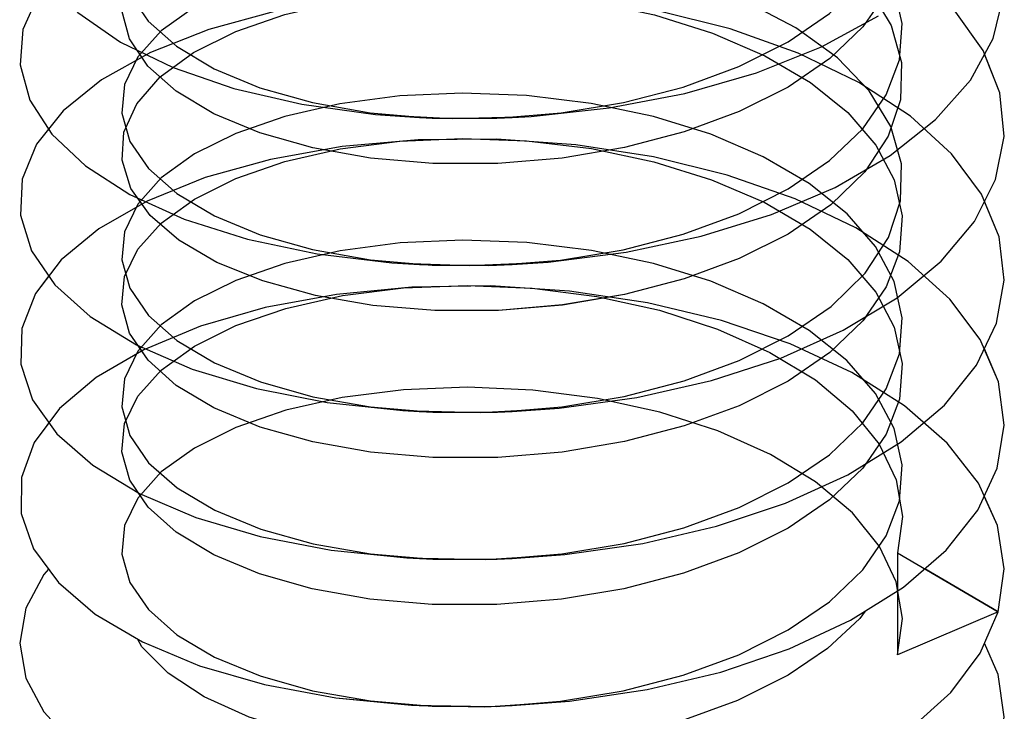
# Paper-space layout '005_EXP_CORICANT_PE_DRAWING_3_1' of a CAD drawing. Header units: millimetres. Extents: x 6 to 413, y 7 to 290.
# Tile 347 of 362: x 253.019 to 253.541, y 245.367 to 245.734. Entities that reach past the tile are written whole.
import ezdxf

# ---------------------------------------------------------------- set-up
doc = ezdxf.new("R2010")
doc.units = ezdxf.units.MM
doc.header["$LTSCALE"] = 23.1
doc.layers.get('0').update_dxf_attribs({"linetype": 'CONTINUOUS'})
doc.layers.add('124100000694A_M3X4P5_C_NI_BL186', color=7, linetype='CONTINUOUS')

# ---------------------------------------------------------------- blocks, each defined once
blk = doc.blocks.new('124100000694A_M3X4P5_C_NI_BL186', base_point=(253.27958, 245.73768))
at = {"layer": '124100000694A_M3X4P5_C_NI_BL186', "color": 7, "linetype": 'Continuous'}
for p, q in [((253.08655, 245.70922), (253.08091, 245.7176)), ((253.44805, 245.71315), (253.42595, 245.69806)), ((253.08773, 245.62998), (253.08105, 245.63935)), ((253.44864, 245.63569), (253.42595, 245.62011)), ((253.08665, 245.55323), (253.08137, 245.56103)), ((253.08663, 245.4753), (253.08136, 245.48309)), ((253.53736, 245.41985), (253.49836, 245.44268)), ((253.52781, 245.39801), (253.53736, 245.41985))]:
    blk.add_line(p, q, dxfattribs=at)
for points in [[(253.52258, 245.70173), (253.53468, 245.72378), (253.54022, 245.7465), (253.53908, 245.76925), (253.53134, 245.79172), (253.53036, 245.79321)], [(253.0338, 245.7536), (253.02847, 245.74717), (253.02033, 245.72866), (253.01884, 245.70981), (253.02397, 245.69114)], [(253.03262, 245.75482), (253.04934, 245.73757), (253.07199, 245.72194)], [(253.40914, 245.7056), (253.4437, 245.71941), (253.47396, 245.73578)], [(253.46704, 245.73203), (253.46559, 245.72993), (253.44805, 245.71315)], [(253.07199, 245.72194), (253.09987, 245.70838), (253.13212, 245.69732), (253.16823, 245.68895), (253.20727, 245.68357), (253.23047, 245.68192)], [(253.52469, 245.62686), (253.53589, 245.64908), (253.54046, 245.67191), (253.53828, 245.69494), (253.53016, 245.71553)], [(253.20463, 245.66042), (253.17401, 245.66583), (253.14596, 245.67374), (253.12145, 245.68392), (253.10151, 245.69587), (253.08655, 245.70922)], [(253.27966, 245.68195), (253.28974, 245.68253), (253.33112, 245.68698), (253.37126, 245.69471), (253.40914, 245.7056)], [(253.48008, 245.66182), (253.50417, 245.68087), (253.52258, 245.70173)], [(253.42595, 245.69806), (253.40005, 245.68504), (253.37088, 245.67428), (253.33915, 245.666)], [(253.02397, 245.69114), (253.03562, 245.67314), (253.05347, 245.65631), (253.07704, 245.64117)], [(253.23047, 245.68192), (253.24812, 245.68139), (253.27966, 245.68195)], [(253.23075, 245.68191), (253.23726, 245.68157), (253.27151, 245.68154), (253.27963, 245.68194)], [(253.03393, 245.67576), (253.02758, 245.66778), (253.01996, 245.64915), (253.01903, 245.63012), (253.02488, 245.61131)], [(253.33915, 245.666), (253.30617, 245.66045), (253.27203, 245.65761), (253.23769, 245.65761), (253.20463, 245.66042)], [(253.41714, 245.63048), (253.45082, 245.64489), (253.48008, 245.66182)], [(253.4675, 245.65454), (253.46661, 245.6532), (253.44864, 245.63569)], [(253.07704, 245.64117), (253.10584, 245.62808), (253.13928, 245.61742), (253.17633, 245.6096), (253.21596, 245.60488), (253.23048, 245.60398)], [(253.52581, 245.55064), (253.53649, 245.5729), (253.54054, 245.5957), (253.53784, 245.61871), (253.53002, 245.63744)], [(253.20587, 245.58232), (253.17534, 245.58759), (253.14753, 245.59527), (253.12315, 245.60514), (253.10304, 245.61684), (253.08773, 245.62998)], [(253.27963, 245.604), (253.29877, 245.60527), (253.34015, 245.61047), (253.37994, 245.61893), (253.41714, 245.63048)], [(253.48371, 245.58638), (253.50712, 245.60577), (253.52469, 245.62686)], [(253.42595, 245.62011), (253.40005, 245.60709), (253.37094, 245.59635), (253.33928, 245.58808), (253.30629, 245.58253), (253.27251, 245.57969), (253.23863, 245.57963), (253.20587, 245.58232)], [(253.02488, 245.61131), (253.0373, 245.59326), (253.05599, 245.57648), (253.08045, 245.56143)], [(253.23048, 245.60398), (253.25695, 245.60341), (253.27963, 245.604)], [(253.23065, 245.60397), (253.26708, 245.60344), (253.27961, 245.604)], [(253.03406, 245.59797), (253.02691, 245.58868), (253.01971, 245.57008), (253.01919, 245.55109), (253.02542, 245.53231)], [(253.42207, 245.55439), (253.45512, 245.56913), (253.48371, 245.58638)], [(253.46726, 245.57646), (253.46564, 245.57411), (253.44811, 245.55731), (253.42595, 245.54217)], [(253.08045, 245.56143), (253.10999, 245.54859), (253.1441, 245.53824), (253.18164, 245.53082), (253.22167, 245.52653), (253.23038, 245.52604)], [(253.52646, 245.47371), (253.53682, 245.49599), (253.54057, 245.51889), (253.53755, 245.54186), (253.52999, 245.55935)], [(253.20456, 245.50455), (253.17394, 245.50996), (253.14605, 245.51783), (253.12159, 245.52797), (253.1016, 245.53993), (253.08665, 245.55323)], [(253.27966, 245.52606), (253.3046, 245.52785), (253.34583, 245.53352), (253.38535, 245.54243), (253.42207, 245.55439)], [(253.48584, 245.50995), (253.50878, 245.52949), (253.52581, 245.55064)], [(253.42595, 245.54217), (253.39999, 245.52913), (253.37085, 245.51838), (253.33925, 245.51014), (253.30622, 245.50458), (253.27204, 245.50173), (253.23766, 245.50173), (253.20456, 245.50455)], [(253.02542, 245.53231), (253.03824, 245.51429), (253.05731, 245.49757), (253.08212, 245.48264)], [(253.23038, 245.52604), (253.2629, 245.52553), (253.27966, 245.52606)], [(253.23075, 245.52602), (253.23754, 245.52568), (253.27185, 245.52566), (253.27963, 245.52606)], [(253.0341, 245.5201), (253.02633, 245.50971), (253.01948, 245.49099), (253.01938, 245.47197), (253.02596, 245.45333)], [(253.42464, 245.47744), (253.45754, 245.49246), (253.48584, 245.50995)], [(253.46718, 245.49842), (253.46554, 245.49605), (253.44797, 245.47926), (253.42595, 245.46423)], [(253.08212, 245.48264), (253.11197, 245.46993), (253.14615, 245.4598), (253.18371, 245.45257), (253.22376, 245.44846), (253.23051, 245.4481)], [(253.27965, 245.44812), (253.3076, 245.4502), (253.34892, 245.45614), (253.38808, 245.46525), (253.42464, 245.47744)], [(253.53736, 245.41985), (253.54057, 245.44271), (253.53704, 245.46565), (253.52995, 245.48122)], [(253.42595, 245.46423), (253.39988, 245.45114), (253.37053, 245.44034), (253.33893, 245.43212), (253.30581, 245.42658), (253.27159, 245.42377), (253.23723, 245.4238), (253.20419, 245.42665), (253.1736, 245.4321), (253.14578, 245.43998), (253.12145, 245.4501), (253.1015, 245.46205), (253.08663, 245.4753)], [(253.48712, 245.43294), (253.50974, 245.45254), (253.52646, 245.47371)], [(253.02596, 245.45333), (253.03914, 245.43538), (253.05859, 245.41871), (253.08377, 245.40387), (253.11394, 245.39129), (253.14836, 245.38133), (253.18615, 245.37428), (253.23037, 245.37016)], [(253.23051, 245.4481), (253.26551, 245.44764), (253.27965, 245.44812)], [(253.2307, 245.44808), (253.23754, 245.44773), (253.27177, 245.44772), (253.27962, 245.44812)], [(253.03393, 245.44247), (253.0314, 245.43973), (253.0218, 245.42174), (253.01858, 245.40322), (253.0218, 245.38476), (253.03135, 245.36682), (253.0471, 245.34979), (253.06862, 245.33422)], [(253.2796, 245.37017), (253.3101, 245.37252), (253.35127, 245.37864), (253.39028, 245.38793), (253.4265, 245.40023), (253.45911, 245.41537), (253.48712, 245.43294)], [(253.4668, 245.42019), (253.46397, 245.41632), (253.44688, 245.40045), (253.42595, 245.38628)], [(253.42595, 245.38628), (253.39919, 245.3729), (253.36902, 245.36193), (253.33628, 245.35363), (253.30193, 245.34817), (253.26693, 245.34566), (253.2323, 245.3461), (253.19901, 245.34943), (253.16804, 245.35548), (253.14025, 245.36402), (253.11644, 245.37476), (253.0973, 245.38731), (253.08338, 245.40127), (253.08103, 245.40548)], [(253.53736, 245.34191), (253.54057, 245.36424), (253.53736, 245.38666), (253.53009, 245.40323)], [(253.2796, 245.29223), (253.32107, 245.29587), (253.36087, 245.30265), (253.39842, 245.31241), (253.43316, 245.32502), (253.46426, 245.34027), (253.49083, 245.35779), (253.51217, 245.37717), (253.52781, 245.39801)], [(253.23037, 245.37016), (253.26807, 245.36975), (253.2796, 245.37017)], [(253.23056, 245.37015), (253.26482, 245.36955), (253.27959, 245.37017)]]:
    blk.add_lwpolyline(points, dxfattribs=at)

psp = doc.layouts.new('005_EXP_CORICANT_PE_DRAWING_3_1')

# ---------------------------------------------------------------- linework, layer by layer
at = {"color": 2, "linetype": 'Continuous'}
psp.add_line((253.48403, 245.45107), (253.48403, 245.39707), dxfattribs=at)
at = {"color": 6, "linetype": 'Continuous'}
for p, q in [((253.48403, 245.45107), (253.53736, 245.41985)), ((253.53736, 245.41985), (253.48403, 245.39708))]:
    psp.add_line(p, q, dxfattribs=at)
at = {"color": 2, "linetype": 'Continuous'}
for points in [[(253.42595, 245.722), (253.44795, 245.73702), (253.46558, 245.75386), (253.47803, 245.77193), (253.48499, 245.79056), (253.4864, 245.80973), (253.48216, 245.82877), (253.47237, 245.84722), (253.45741, 245.86457), (253.43752, 245.88054), (253.41314, 245.89479), (253.38523, 245.90677), (253.35467, 245.91626), (253.32189, 245.92317), (253.28769, 245.92735), (253.25355, 245.92865), (253.22062, 245.92721), (253.18883, 245.92306), (253.15934, 245.91635), (253.13321, 245.90734)], [(253.13321, 245.8834), (253.15914, 245.89235), (253.18844, 245.89905), (253.22023, 245.90323), (253.25324, 245.90471), (253.28743, 245.90342), (253.32175, 245.89925), (253.35474, 245.89229), (253.38533, 245.88279), (253.41335, 245.87073), (253.43782, 245.8564), (253.45772, 245.84032), (253.47266, 245.82287), (253.48235, 245.80431), (253.48643, 245.7853), (253.48491, 245.7663), (253.47796, 245.74783), (253.46558, 245.72993), (253.44805, 245.71315), (253.42595, 245.69805)], [(253.42595, 245.64406), (253.44793, 245.65906), (253.46554, 245.67589), (253.47801, 245.69394), (253.48497, 245.71258), (253.48641, 245.73171), (253.48219, 245.75074), (253.47239, 245.76926), (253.45742, 245.78661), (253.43755, 245.80259), (253.41317, 245.81683), (253.38526, 245.82882), (253.35477, 245.83829), (253.32184, 245.84524), (253.28755, 245.84942), (253.25339, 245.85071), (253.22041, 245.84925), (253.18862, 245.84508), (253.15926, 245.83839), (253.13321, 245.8294)], [(253.13321, 245.8294), (253.11122, 245.81847), (253.0936, 245.80576), (253.08113, 245.79182), (253.07418, 245.77726), (253.07275, 245.76222), (253.07698, 245.7473), (253.08676, 245.73293), (253.10173, 245.71966), (253.1216, 245.70779), (253.14598, 245.69768), (253.17388, 245.6898), (253.2044, 245.6844), (253.23726, 245.68157), (253.27151, 245.68154), (253.30566, 245.68433), (253.33861, 245.68983), (253.37041, 245.69807), (253.39984, 245.70889), (253.42595, 245.722)], [(253.42595, 245.69805), (253.40005, 245.68503), (253.37088, 245.67428), (253.33915, 245.666), (253.30617, 245.66045), (253.27203, 245.65761), (253.23769, 245.65761), (253.20463, 245.66042), (253.17401, 245.66583), (253.14596, 245.67374), (253.12146, 245.68392), (253.10151, 245.69587), (253.08655, 245.70922), (253.07682, 245.72368), (253.07273, 245.73861), (253.07424, 245.75354), (253.08121, 245.76798), (253.09358, 245.7818), (253.11113, 245.79447), (253.13321, 245.80545)], [(253.37355, 245.8089), (253.40363, 245.79741), (253.43033, 245.78333), (253.45244, 245.76721), (253.46924, 245.74962), (253.48063, 245.73066), (253.48608, 245.71102), (253.48552, 245.6913), (253.47902, 245.67196), (253.46662, 245.6532), (253.44864, 245.63569), (253.42595, 245.62011)], [(253.42595, 245.56611), (253.44879, 245.58181), (253.46681, 245.59944), (253.47918, 245.61829), (253.48559, 245.6377), (253.48603, 245.65745), (253.48045, 245.67708), (253.46895, 245.69599), (253.45211, 245.7135), (253.43002, 245.72953), (253.40343, 245.7435), (253.37355, 245.7549)], [(253.13321, 245.75146), (253.11119, 245.74051), (253.09367, 245.72788), (253.08122, 245.71401), (253.0742, 245.69939), (253.07276, 245.68428), (253.07701, 245.66928), (253.08685, 245.65489), (253.10194, 245.64156), (253.12187, 245.62972), (253.14605, 245.61971), (253.17385, 245.61187), (253.20449, 245.60644), (253.23719, 245.60364), (253.2711, 245.60358), (253.30526, 245.60634), (253.33848, 245.61186), (253.37034, 245.62011), (253.39979, 245.63093), (253.42595, 245.64406)], [(253.13321, 245.72751), (253.1592, 245.73648), (253.18855, 245.74319), (253.2204, 245.74736), (253.25371, 245.74882), (253.28806, 245.74749), (253.32219, 245.74329), (253.35509, 245.73632), (253.38585, 245.72671), (253.41365, 245.7147), (253.43775, 245.70056), (253.45754, 245.68461), (253.47248, 245.66724), (253.48219, 245.64885), (253.4864, 245.62985), (253.48498, 245.61071), (253.47802, 245.59207), (253.46562, 245.57409), (253.44809, 245.5573), (253.42595, 245.54217)], [(253.07388, 245.67424), (253.08066, 245.68923), (253.09307, 245.7034), (253.11075, 245.7163), (253.13321, 245.72751)], [(253.42595, 245.48817), (253.44791, 245.50316), (253.46552, 245.51998), (253.478, 245.53803), (253.48497, 245.55669), (253.48641, 245.57577), (253.48215, 245.59497), (253.47225, 245.61357), (253.4572, 245.63094), (253.4372, 245.64694), (253.41279, 245.66113), (253.38499, 245.67303), (253.35454, 245.68246), (253.32158, 245.6894), (253.28731, 245.69355), (253.25315, 245.69483), (253.22007, 245.69333), (253.18834, 245.68915), (253.15915, 245.68247), (253.13321, 245.67351)], [(253.13321, 245.67351), (253.11125, 245.6626), (253.09364, 245.64991), (253.08115, 245.63597), (253.07419, 245.62139), (253.07275, 245.60639), (253.077, 245.59138), (253.08686, 245.57692), (253.1019, 245.56366), (253.12184, 245.55179), (253.14624, 245.54171), (253.17408, 245.53387), (253.20455, 245.5285), (253.23754, 245.52568), (253.27185, 245.52567), (253.30601, 245.52849), (253.33906, 245.53404), (253.37082, 245.54232), (253.4, 245.55308), (253.42595, 245.56611)], [(253.42595, 245.62011), (253.40004, 245.60709), (253.37094, 245.59635), (253.33928, 245.58808), (253.30629, 245.58252), (253.27251, 245.57969), (253.23863, 245.57963), (253.20587, 245.58232), (253.17534, 245.58759), (253.14753, 245.59527), (253.12315, 245.60514), (253.10304, 245.61684), (253.08773, 245.62998), (253.07752, 245.64431), (253.07286, 245.65927), (253.07388, 245.67424)], [(253.13321, 245.64957), (253.15922, 245.65854), (253.18847, 245.66523), (253.22006, 245.66939), (253.25315, 245.67088), (253.28735, 245.6696), (253.32171, 245.66543), (253.35478, 245.65845), (253.38539, 245.64894), (253.41323, 245.63697), (253.43763, 245.6227), (253.4576, 245.60661), (253.47252, 245.58925), (253.48227, 245.57069), (253.48643, 245.55154), (253.48493, 245.53255), (253.47796, 245.51401), (253.46553, 245.49605), (253.44797, 245.47926), (253.42595, 245.46423)], [(253.42595, 245.54217), (253.39999, 245.52913), (253.37085, 245.51838), (253.33925, 245.51013), (253.30622, 245.50457), (253.27204, 245.50173), (253.23766, 245.50173), (253.20456, 245.50455), (253.17394, 245.50996), (253.14605, 245.51783), (253.12159, 245.52797), (253.1016, 245.53992), (253.08665, 245.55322), (253.07688, 245.56768), (253.07273, 245.5827), (253.07423, 245.5976), (253.0812, 245.61209), (253.09362, 245.62595), (253.11119, 245.63862), (253.13321, 245.64957)], [(253.42595, 245.41023), (253.44795, 245.42524), (253.46553, 245.44205), (253.47799, 245.46007), (253.48496, 245.47869), (253.48641, 245.4978), (253.48214, 245.51704), (253.47224, 245.53566), (253.45717, 245.55302), (253.43712, 245.56905), (253.41273, 245.58322), (253.385, 245.59509), (253.35457, 245.60451), (253.32171, 245.61144), (253.28752, 245.61559), (253.25337, 245.61689), (253.22022, 245.6154), (253.18851, 245.61124), (253.15919, 245.60454), (253.13321, 245.59557)], [(253.13321, 245.59557), (253.11123, 245.58465), (253.09363, 245.57196), (253.08116, 245.55804), (253.07419, 245.54346), (253.07275, 245.52847), (253.07702, 245.51339), (253.08693, 245.49891), (253.10199, 245.48564), (253.12203, 245.47375), (253.14644, 245.4637), (253.17419, 245.45591), (253.20463, 245.45054), (253.23754, 245.44774), (253.27177, 245.44772), (253.30593, 245.45054), (253.33904, 245.45609), (253.37076, 245.46436), (253.39999, 245.47513), (253.42595, 245.48817)], [(253.13321, 245.57163), (253.15975, 245.58075), (253.18976, 245.58752), (253.22204, 245.59161), (253.25583, 245.59294), (253.29022, 245.59142), (253.32455, 245.58701), (253.35779, 245.57972), (253.3886, 245.5698), (253.41635, 245.55743), (253.44041, 245.54282), (253.45989, 245.52642), (253.47421, 245.50876), (253.48325, 245.48992), (253.48657, 245.47047), (253.48403, 245.45107)], [(253.42595, 245.46423), (253.39988, 245.45114), (253.37053, 245.44034), (253.33893, 245.43212), (253.30581, 245.42658), (253.27159, 245.42377), (253.23723, 245.42381), (253.20419, 245.42665), (253.17361, 245.4321), (253.14578, 245.43998), (253.12145, 245.4501), (253.1015, 245.46205), (253.08663, 245.4753), (253.07689, 245.4897), (253.07273, 245.50471), (253.07423, 245.51965), (253.08119, 245.53413), (253.09361, 245.548), (253.11118, 245.56067), (253.13321, 245.57163)], [(253.48403, 245.39708), (253.48657, 245.41639), (253.48332, 245.43571), (253.47437, 245.45452), (253.46002, 245.47229), (253.44055, 245.48872), (253.41655, 245.50333), (253.38873, 245.51575), (253.35788, 245.5257), (253.32487, 245.53296), (253.29057, 245.53739), (253.25595, 245.53894), (253.22207, 245.53762), (253.18963, 245.5335), (253.1597, 245.52674), (253.13321, 245.51763)], [(253.13321, 245.51763), (253.11119, 245.50668), (253.09367, 245.49405), (253.08122, 245.48018), (253.0742, 245.46557), (253.07276, 245.45045), (253.07701, 245.43545), (253.08685, 245.42106), (253.10194, 245.40774), (253.12187, 245.39589), (253.14605, 245.38589), (253.17385, 245.37804), (253.20449, 245.37262), (253.23719, 245.36981), (253.2711, 245.36975), (253.30526, 245.37252), (253.33848, 245.37803), (253.37034, 245.38628), (253.39979, 245.3971), (253.42595, 245.41023)]]:
    psp.add_lwpolyline(points, dxfattribs=at)
at = {"color": 6, "linetype": 'Continuous'}
for points in [[(253.02847, 245.74717), (253.02033, 245.72866), (253.01884, 245.70981), (253.02397, 245.69114), (253.03562, 245.67314), (253.05347, 245.65631), (253.07704, 245.64117), (253.10584, 245.62808), (253.13928, 245.61742), (253.17633, 245.6096), (253.21596, 245.60488), (253.25695, 245.60341), (253.29877, 245.60527), (253.34015, 245.61047), (253.37994, 245.61893), (253.41714, 245.63048), (253.45082, 245.64489), (253.48008, 245.66182), (253.50417, 245.68087), (253.52258, 245.70173), (253.53468, 245.72378), (253.54022, 245.7465)], [(253.15368, 245.73814), (253.11883, 245.72863), (253.08792, 245.71639), (253.06196, 245.70186), (253.04165, 245.68545), (253.02758, 245.66779), (253.01995, 245.64915), (253.01903, 245.63012), (253.02488, 245.61131), (253.0373, 245.59326), (253.05599, 245.57648), (253.08045, 245.56143), (253.10999, 245.54859), (253.14409, 245.53825), (253.18164, 245.53082), (253.22167, 245.52653), (253.2629, 245.52553), (253.3046, 245.52785), (253.34583, 245.53352), (253.38535, 245.54243), (253.42207, 245.55439), (253.45512, 245.56913), (253.48371, 245.58638), (253.50712, 245.60577), (253.52469, 245.62686), (253.5359, 245.64908), (253.54047, 245.67191), (253.53829, 245.69494), (253.52939, 245.71749), (253.514, 245.73907)], [(253.53736, 245.41985), (253.54058, 245.44272), (253.53705, 245.46565), (253.52684, 245.48803), (253.51032, 245.50924), (253.48769, 245.52901), (253.45967, 245.54671), (253.42697, 245.56195), (253.39067, 245.57434), (253.35142, 245.5837), (253.31013, 245.58985), (253.26811, 245.59262), (253.22654, 245.59202), (253.18647, 245.58814), (253.14881, 245.58115), (253.11447, 245.57126), (253.08431, 245.55878), (253.0592, 245.54409), (253.03972, 245.52761), (253.02633, 245.50971), (253.01948, 245.491), (253.01938, 245.47198), (253.02595, 245.45334), (253.03914, 245.43538), (253.05859, 245.41871), (253.08377, 245.40387), (253.11393, 245.39129), (253.14835, 245.38133), (253.18615, 245.37428), (253.22627, 245.37037), (253.26807, 245.36975), (253.3101, 245.37252), (253.35127, 245.37864), (253.39028, 245.38793), (253.42651, 245.40023), (253.45911, 245.41537), (253.48712, 245.43294), (253.50975, 245.45254), (253.52646, 245.47371), (253.53682, 245.496), (253.54057, 245.51889), (253.53755, 245.54186), (253.52786, 245.56429), (253.51176, 245.58565), (253.48956, 245.60555), (253.46195, 245.6234), (253.42962, 245.63883), (253.39367, 245.6514), (253.35456, 245.66103), (253.3134, 245.66743), (253.27143, 245.67047), (253.22983, 245.67013), (253.18956, 245.6665), (253.1516, 245.65973), (253.11696, 245.65006), (253.08624, 245.63766), (253.06055, 245.62297), (253.04058, 245.60644), (253.0269, 245.58868), (253.01971, 245.57008), (253.01919, 245.55109), (253.02541, 245.53231), (253.03824, 245.51429), (253.05731, 245.49757), (253.08211, 245.48264), (253.11197, 245.46993), (253.14615, 245.4598), (253.1837, 245.45257), (253.22376, 245.44846), (253.26551, 245.44764), (253.3076, 245.4502), (253.34892, 245.45614), (253.38808, 245.46525), (253.42464, 245.47744), (253.45754, 245.49246), (253.48584, 245.50995), (253.50878, 245.52949), (253.52582, 245.55064), (253.53649, 245.57291), (253.54054, 245.5957), (253.53785, 245.61871), (253.52846, 245.64121), (253.51258, 245.6627), (253.49079, 245.68256), (253.46349, 245.70048), (253.43131, 245.71607), (253.3952, 245.72889), (253.35621, 245.73864)], [(253.04934, 245.73757), (253.07199, 245.72194), (253.09987, 245.70838), (253.13212, 245.69732), (253.16823, 245.68895), (253.20727, 245.68357), (253.24812, 245.68139), (253.28974, 245.68253), (253.33112, 245.68698), (253.37126, 245.69471), (253.40914, 245.7056), (253.4437, 245.71941), (253.47396, 245.73578)]]:
    psp.add_lwpolyline(points, dxfattribs=at)

# ---------------------------------------------------------------- block references
at = {"layer": '124100000694A_M3X4P5_C_NI_BL186'}
psp.add_blockref('124100000694A_M3X4P5_C_NI_BL186', (253.27958, 245.73768), dxfattribs=at)

doc.saveas('drawing.dxf')
